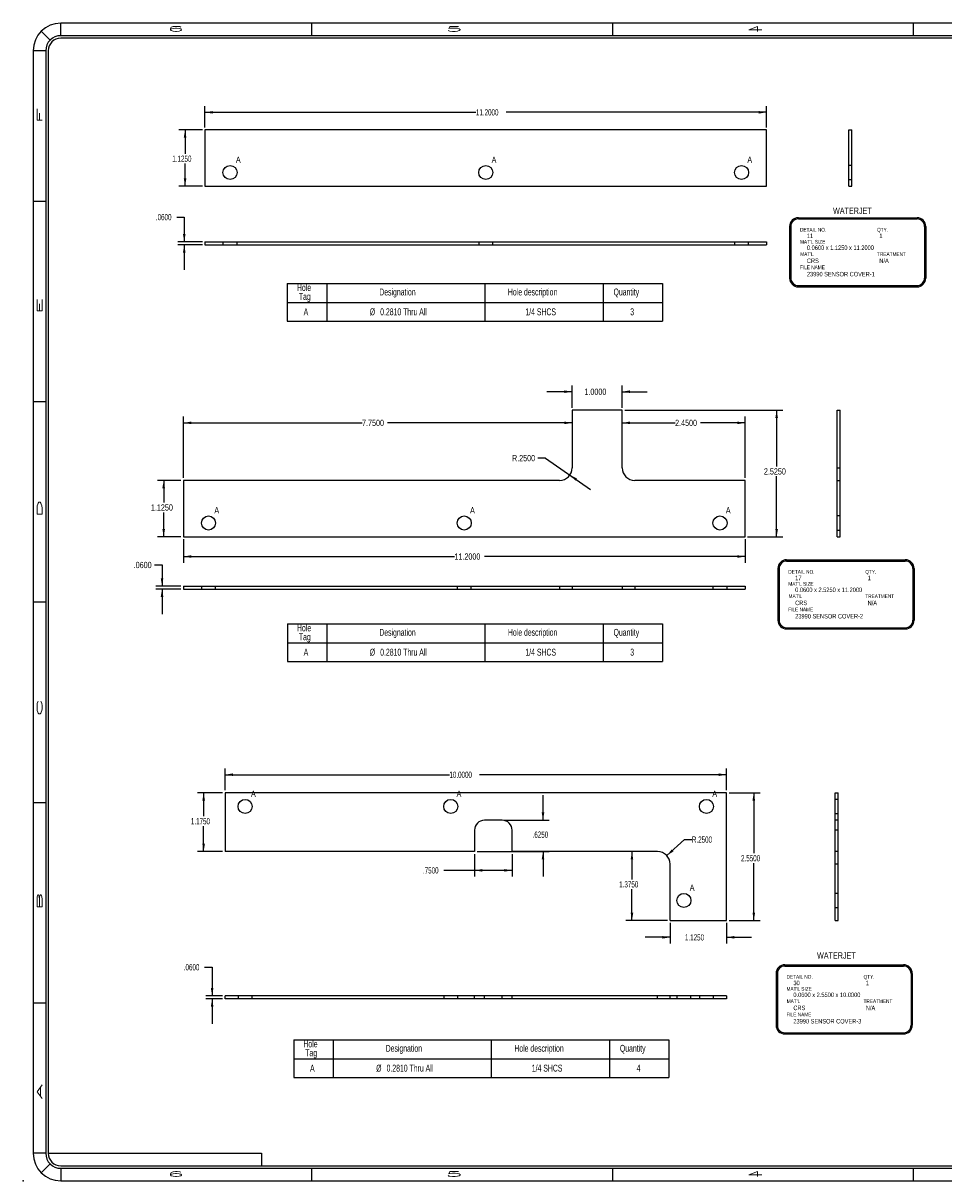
# Model space of a CAD drawing. Header units: inches. Extents: x 220 to 877, y 4 to 174.
# Tile 266 of 656: x 375 to 393, y 38 to 61. Entities that reach past the tile are written whole.
import ezdxf

# ---------------------------------------------------------------- set-up
doc = ezdxf.new("R2010")
doc.units = ezdxf.units.IN
doc.header["$LTSCALE"] = 0.5
doc.header["$MEASUREMENT"] = 0
doc.linetypes.add('HIDDEN', pattern=[0.225, 0.15, -0.075])
for name, color, linetype in [('SID-M-D', 42, 'Continuous'), ('SID-M-H', 4, 'HIDDEN'), ('SID-M-S', 105, 'Continuous')]:
    doc.layers.add(name, color=color, linetype=linetype)
doc.styles.add('R', font='ROMAND.SHX')
doc.styles.add('SLDTEXTSTYLE0', font='TXT', dxfattribs={"width": 0.595745})

# ---------------------------------------------------------------- blocks, each defined once
blk = doc.blocks.new('*U9')
at = {"layer": 'SID-M-D'}
blk.add_point((-34.75, -0.55), dxfattribs=at)
at = {"layer": 'SID-M-S'}
for p, q in [((0, 22.55), (-34, 22.55)), ((-34, 22.3), (-34, 22.55)), ((-29, 22.55), (-29, 22.3)), ((-23, 22.55), (-23, 22.3)), ((-17, 22.55), (-17, 22.3)), ((-34.212, 22.212), (-34.389, 22.389)), ((0, 22.3), (-34, 22.3)), ((0, 22.25), (-34, 22.25)), ((-34.3, 22), (-34.55, 22)), ((-34.55, 22), (-34.55, 0)), ((-34.3, 22), (-34.3, 0)), ((-34.25, 22), (-34.25, 0)), ((-34.55, 19), (-34.3, 19)), ((-34.55, 15), (-34.3, 15)), ((-34.55, 11), (-34.3, 11)), ((-34.55, 7), (-34.3, 7)), ((-34.55, 3), (-34.3, 3)), ((-34.3, 0), (-34.55, 0)), ((-34.212, -0.212), (-34.389, -0.389)), ((-34.25, 0), (-30, 0)), ((-30, 0), (-30, -0.25)), ((-34, -0.25), (0, -0.25)), ((-34, -0.3), (0, -0.3)), ((-34, -0.3), (-34, -0.55)), ((-29, -0.3), (-29, -0.55)), ((-23, -0.3), (-23, -0.55)), ((-17, -0.3), (-17, -0.55)), ((-34, -0.55), (0, -0.55))]:
    blk.add_line(p, q, dxfattribs=at)
for centre, radius, start, end in [((-34, 22), 0.55, 90, 180), ((-34, 22), 0.3, 90, 180), ((-34, 22), 0.25, 90, 180), ((-34, 0), 0.55, 180, 270), ((-34, 0), 0.3, 180, 270), ((-34, 0), 0.25, 180, 270)]:
    blk.add_arc(centre, radius, start, end, dxfattribs=at)
at = {"layer": 'SID-M-D', "style": 'R', "width": 4}
for s, p in [('6', (-31.882, 22.386)), ('5', (-26.327, 22.386)), ('4', (-20.327, 22.386)), ('6', (-31.882, -0.464)), ('5', (-26.327, -0.464)), ('4', (-20.327, -0.464))]:
    blk.add_text(s, height=0.1, dxfattribs=at).set_placement(p)
for s, p in [('F', (-34.374, 20.547)), ('E', (-34.374, 16.743)), ('D', (-34.374, 12.681)), ('C', (-34.374, 8.715)), ('B', (-34.374, 4.846)), ('A', (-34.374, 1.074))]:
    blk.add_text(s, height=0.1, rotation=90, dxfattribs=at).set_placement(p)

msp = doc.modelspace()

# ---------------------------------------------------------------- linework, layer by layer
at = {"layer": 'SID-M-D'}
for p, q in [((378.72714, 58.7716), (378.72714, 59.1976)), ((389.92714, 58.7716), (389.92714, 59.1976)), ((378.72714, 59.0726), (384.13041, 59.0726)), ((389.92714, 59.0726), (384.73076, 59.0726)), ((378.67714, 58.7216), (378.20574, 58.7216)), ((378.33074, 58.7216), (378.33074, 58.24718)), ((378.33074, 57.5966), (378.33074, 58.04875)), ((378.67714, 57.5966), (378.20574, 57.5966)), ((378.16389, 56.98244), (378.31389, 56.98244)), ((378.31389, 56.98244), (378.31389, 56.48831)), ((390.56049, 56.97022), (392.92647, 56.97022)), ((390.56049, 56.94522), (392.92647, 56.94522)), ((390.38549, 56.79522), (390.38549, 55.7647)), ((390.41049, 56.79522), (390.41049, 55.7647)), ((393.07647, 56.79522), (393.07647, 55.7647)), ((393.10147, 56.79522), (393.10147, 55.7647)), ((378.67714, 56.48831), (378.18889, 56.48831)), ((378.67714, 56.42831), (378.18889, 56.42831)), ((378.31389, 56.42831), (378.31389, 55.92831)), ((390.56049, 55.6147), (392.92647, 55.6147)), ((390.56049, 55.5897), (392.92647, 55.5897)), ((386.04754, 53.17784), (386.04754, 53.62293)), ((387.04754, 53.17784), (387.04754, 53.62293)), ((386.04754, 53.49793), (385.54754, 53.49793)), ((387.04754, 53.49793), (387.54754, 53.49793)), ((378.29754, 51.77784), (378.29754, 53.001)), ((387.09754, 53.12784), (390.25246, 53.12784)), ((389.49754, 51.77784), (389.49754, 53.001)), ((390.12746, 53.12784), (390.12746, 52.00776)), ((378.29754, 52.876), (381.8599, 52.876)), ((386.04754, 52.876), (382.36789, 52.876)), ((387.04754, 52.876), (388.10229, 52.876)), ((389.49754, 52.876), (388.61027, 52.876)), ((385.51682, 52.17344), (385.36682, 52.17344)), ((385.51682, 52.17344), (386.41289, 51.54907)), ((390.12746, 50.60284), (390.12746, 51.80932)), ((378.24754, 51.72784), (377.77884, 51.72784)), ((377.90384, 51.72784), (377.90384, 51.28781)), ((377.90384, 50.60284), (377.90384, 51.08937)), ((378.24754, 50.60284), (377.77884, 50.60284)), ((389.54754, 50.60284), (390.25246, 50.60284)), ((378.29754, 50.55284), (378.29754, 50.08414)), ((389.49754, 50.55284), (389.49754, 50.08414)), ((378.29754, 50.20914), (383.70256, 50.20914)), ((389.49754, 50.20914), (384.30291, 50.20914)), ((390.32719, 50.14406), (392.69318, 50.14406)), ((377.72108, 50.04066), (377.87108, 50.04066)), ((377.87108, 50.04066), (377.87108, 49.62032)), ((390.15219, 49.96906), (390.15219, 48.93854)), ((390.17719, 49.96906), (390.17719, 48.93854)), ((390.32719, 50.11906), (392.69318, 50.11906)), ((392.84318, 49.96906), (392.84318, 48.93854)), ((392.86818, 49.96906), (392.86818, 48.93854)), ((378.24754, 49.62032), (377.74608, 49.62032)), ((378.24754, 49.56032), (377.74608, 49.56032)), ((377.87108, 49.56032), (377.87108, 49.06032)), ((390.32719, 48.78854), (392.69318, 48.78854)), ((390.32719, 48.76354), (392.69318, 48.76354)), ((379.12777, 45.5467), (379.12777, 45.98076)), ((389.12777, 45.5467), (389.12777, 45.98076)), ((379.12777, 45.85576), (383.60161, 45.85576)), ((389.12777, 45.85576), (384.20196, 45.85576)), ((379.07777, 45.4967), (378.57575, 45.4967)), ((378.70075, 45.4967), (378.70075, 45.02622)), ((385.46822, 44.9467), (385.46822, 45.4467)), ((389.17777, 45.4967), (389.79682, 45.4967)), ((389.67182, 45.4967), (389.67182, 44.28887)), ((378.70075, 44.3217), (378.70075, 44.82779)), ((384.70277, 44.9467), (385.59322, 44.9467)), ((387.93728, 44.24038), (388.28803, 44.56105)), ((388.28803, 44.56105), (388.43803, 44.56105)), ((379.07777, 44.3217), (378.57575, 44.3217)), ((384.10277, 44.2717), (384.10277, 43.82222)), ((384.15277, 44.3217), (385.59322, 44.3217)), ((384.85277, 44.2717), (384.85277, 43.82222)), ((385.46822, 44.3217), (385.46822, 43.8217)), ((387.24209, 44.3217), (387.24209, 43.76782)), ((384.85277, 43.94722), (383.48992, 43.94722)), ((389.67182, 42.9467), (389.67182, 44.09043)), ((387.24209, 42.9467), (387.24209, 43.56939)), ((387.95277, 42.9467), (387.11709, 42.9467)), ((388.00277, 42.8967), (388.00277, 42.48589)), ((389.12777, 42.8967), (389.12777, 42.48589)), ((389.17777, 42.9467), (389.79682, 42.9467)), ((388.00277, 42.61089), (387.50277, 42.61089)), ((389.12777, 42.61089), (389.62777, 42.61089)), ((390.29142, 42.06258), (392.65741, 42.06258)), ((378.72, 42.01475), (378.87, 42.01475)), ((378.87, 42.01475), (378.87, 41.44148)), ((390.11642, 41.88758), (390.11642, 40.85706)), ((390.14142, 41.88758), (390.14142, 40.85706)), ((390.29142, 42.03758), (392.65741, 42.03758)), ((392.80741, 41.88758), (392.80741, 40.85706)), ((392.83241, 41.88758), (392.83241, 40.85706)), ((379.07777, 41.44148), (378.745, 41.44148)), ((379.07777, 41.38148), (378.745, 41.38148)), ((378.87, 41.38148), (378.87, 40.88148)), ((390.29142, 40.70706), (392.65741, 40.70706)), ((390.29142, 40.68206), (392.65741, 40.68206))]:
    msp.add_line(p, q, dxfattribs=at)
at = {"layer": 'SID-M-D', "color": 0}
for p, q in [((380.36928, 55.65519), (387.84959, 55.65519)), ((380.36928, 55.65519), (380.36928, 54.90519)), ((381.15668, 55.65519), (381.15668, 54.90519)), ((384.30629, 55.65519), (384.30629, 54.90519)), ((386.66849, 55.65519), (386.66849, 54.90519)), ((387.84959, 55.65519), (387.84959, 54.90519)), ((380.36928, 55.28019), (387.84959, 55.28019)), ((380.36928, 54.90519), (387.84959, 54.90519)), ((380.36989, 48.86377), (387.85021, 48.86377)), ((380.36989, 48.86377), (380.36989, 48.11377)), ((381.15729, 48.86377), (381.15729, 48.11377)), ((384.3069, 48.86377), (384.3069, 48.11377)), ((386.6691, 48.86377), (386.6691, 48.11377)), ((387.85021, 48.86377), (387.85021, 48.11377)), ((380.36989, 48.48877), (387.85021, 48.48877)), ((380.36989, 48.11377), (387.85021, 48.11377)), ((380.49713, 40.56382), (387.97745, 40.56382)), ((380.49713, 40.56382), (380.49713, 39.81382)), ((381.28453, 40.56382), (381.28453, 39.81382)), ((384.43414, 40.56382), (384.43414, 39.81382)), ((386.79634, 40.56382), (386.79634, 39.81382)), ((387.97745, 40.56382), (387.97745, 39.81382)), ((380.49713, 40.18882), (387.97745, 40.18882)), ((380.49713, 39.81382), (387.97745, 39.81382))]:
    msp.add_line(p, q, dxfattribs=at)
at = {"layer": 'SID-M-D'}
for centre, radius, start, end in [((390.56049, 56.79522), 0.175, 90, 180), ((390.56049, 56.79522), 0.15, 90, 180), ((392.92647, 56.79522), 0.175, 0, 90), ((392.92647, 56.79522), 0.15, 0, 90), ((390.56049, 55.7647), 0.175, 180, 270), ((390.56049, 55.7647), 0.15, 180, 270), ((392.92647, 55.7647), 0.15, 270, 0), ((392.92647, 55.7647), 0.175, 270, 0), ((390.32719, 49.96906), 0.175, 90, 180), ((392.69318, 49.96906), 0.175, 0, 90), ((390.32719, 49.96906), 0.15, 90, 180), ((392.69318, 49.96906), 0.15, 0, 90), ((390.32719, 48.93854), 0.175, 180, 270), ((390.32719, 48.93854), 0.15, 180, 270), ((392.69318, 48.93854), 0.15, 270, 0), ((392.69318, 48.93854), 0.175, 270, 0), ((390.29142, 41.88758), 0.175, 90, 180), ((392.65741, 41.88758), 0.175, 0, 90), ((390.29142, 41.88758), 0.15, 90, 180), ((392.65741, 41.88758), 0.15, 0, 90), ((390.29142, 40.85706), 0.175, 180, 270), ((390.29142, 40.85706), 0.15, 180, 270), ((392.65741, 40.85706), 0.15, 270, 0), ((392.65741, 40.85706), 0.175, 270, 0)]:
    msp.add_arc(centre, radius, start, end, dxfattribs=at)
for points in [[(378.72714, 59.0726), (378.88314, 59.0466), (378.88314, 59.0986)], [(389.92714, 59.0726), (389.77114, 59.0986), (389.77114, 59.0466)], [(378.33074, 58.7216), (378.30474, 58.5656), (378.35674, 58.5656)], [(378.33074, 57.5966), (378.35674, 57.7526), (378.30474, 57.7526)], [(378.31389, 56.48831), (378.33989, 56.64431), (378.28789, 56.64431)], [(378.31389, 56.42831), (378.28789, 56.27231), (378.33989, 56.27231)], [(386.04754, 53.49793), (385.89154, 53.52393), (385.89154, 53.47193)], [(387.04754, 53.49793), (387.20354, 53.47193), (387.20354, 53.52393)], [(378.29754, 52.876), (378.45354, 52.85), (378.45354, 52.902)], [(386.04754, 52.876), (385.89154, 52.902), (385.89154, 52.85)], [(387.04754, 52.876), (387.20354, 52.85), (387.20354, 52.902)], [(389.49754, 52.876), (389.34154, 52.902), (389.34154, 52.85)], [(390.12746, 53.12784), (390.10146, 52.97184), (390.15346, 52.97184)], [(386.00265, 51.83492), (386.11578, 51.7244), (386.14551, 51.76707)], [(377.90384, 51.72784), (377.87784, 51.57184), (377.92984, 51.57184)], [(377.90384, 50.60284), (377.92984, 50.75884), (377.87784, 50.75884)], [(390.12746, 50.60284), (390.15346, 50.75884), (390.10146, 50.75884)], [(378.29754, 50.20914), (378.45354, 50.18314), (378.45354, 50.23514)], [(389.49754, 50.20914), (389.34154, 50.23514), (389.34154, 50.18314)], [(377.87108, 49.62032), (377.89708, 49.77632), (377.84508, 49.77632)], [(377.87108, 49.56032), (377.84508, 49.40432), (377.89708, 49.40432)], [(379.12777, 45.85576), (379.28377, 45.82976), (379.28377, 45.88176)], [(389.12777, 45.85576), (388.97177, 45.88176), (388.97177, 45.82976)], [(378.70075, 45.4967), (378.67475, 45.3407), (378.72675, 45.3407)], [(389.67182, 45.4967), (389.64582, 45.3407), (389.69782, 45.3407)], [(385.46822, 44.9467), (385.49422, 45.1027), (385.44222, 45.1027)], [(378.70075, 44.3217), (378.72675, 44.4777), (378.67475, 44.4777)], [(387.93728, 44.24038), (388.06996, 44.32646), (388.03487, 44.36483)], [(385.46822, 44.3217), (385.44222, 44.1657), (385.49422, 44.1657)], [(387.24209, 44.3217), (387.21609, 44.1657), (387.26809, 44.1657)], [(384.10277, 43.94722), (384.25877, 43.92122), (384.25877, 43.97322)], [(384.85277, 43.94722), (384.69677, 43.97322), (384.69677, 43.92122)], [(387.24209, 42.9467), (387.26809, 43.1027), (387.21609, 43.1027)], [(389.67182, 42.9467), (389.69782, 43.1027), (389.64582, 43.1027)], [(388.00277, 42.61089), (387.84677, 42.63689), (387.84677, 42.58489)], [(389.12777, 42.61089), (389.28377, 42.58489), (389.28377, 42.63689)], [(378.87, 41.44148), (378.896, 41.59748), (378.844, 41.59748)], [(378.87, 41.38148), (378.844, 41.22548), (378.896, 41.22548)]]:
    msp.add_solid(points, dxfattribs=at)
at = {"layer": 'SID-M-H'}
for p, q in [((391.62495, 58.0121), (391.56495, 58.0121)), ((391.56495, 57.7311), (391.62495, 57.7311)), ((379.08664, 56.48831), (379.08664, 56.42831)), ((379.36764, 56.42831), (379.36764, 56.48831)), ((384.18664, 56.48831), (384.18664, 56.42831)), ((384.46764, 56.42831), (384.46764, 56.48831)), ((389.28664, 56.48831), (389.28664, 56.42831)), ((389.56764, 56.42831), (389.56764, 56.48831)), ((391.33165, 51.97784), (391.39165, 51.97784)), ((391.39165, 51.01834), (391.33165, 51.01834)), ((391.33165, 50.73734), (391.39165, 50.73734)), ((378.65704, 49.62032), (378.65704, 49.56032)), ((378.93804, 49.56032), (378.93804, 49.62032)), ((383.75704, 49.62032), (383.75704, 49.56032)), ((384.03804, 49.56032), (384.03804, 49.62032)), ((385.79754, 49.62032), (385.79754, 49.56032)), ((386.04754, 49.62032), (386.04754, 49.56032)), ((387.04754, 49.62032), (387.04754, 49.56032)), ((387.29754, 49.62032), (387.29754, 49.56032)), ((388.85704, 49.62032), (388.85704, 49.56032)), ((389.13804, 49.56032), (389.13804, 49.62032)), ((391.35588, 45.3622), (391.29588, 45.3622)), ((391.29588, 45.0812), (391.35588, 45.0812)), ((391.35588, 44.9467), (391.29588, 44.9467)), ((391.35588, 44.7467), (391.29588, 44.7467)), ((391.35588, 44.3217), (391.29588, 44.3217)), ((391.35588, 44.0717), (391.29588, 44.0717)), ((391.35588, 43.4872), (391.29588, 43.4872)), ((391.29588, 43.2062), (391.35588, 43.2062)), ((379.38727, 41.44148), (379.38727, 41.38148)), ((379.66827, 41.38148), (379.66827, 41.44148)), ((383.48727, 41.44148), (383.48727, 41.38148)), ((383.76827, 41.38148), (383.76827, 41.44148)), ((388.13727, 41.44148), (388.13727, 41.38148)), ((388.41827, 41.38148), (388.41827, 41.44148)), ((388.58727, 41.44148), (388.58727, 41.38148)), ((388.86827, 41.38148), (388.86827, 41.44148))]:
    msp.add_line(p, q, dxfattribs=at)
at = {"layer": 'SID-M-S'}
for p, q in [((389.92714, 58.7216), (378.72714, 58.7216)), ((378.72714, 58.7216), (378.72714, 57.5966)), ((389.92714, 57.5966), (389.92714, 58.7216)), ((391.56495, 58.7216), (391.62495, 58.7216)), ((391.56495, 57.5966), (391.56495, 58.7216)), ((391.62495, 57.5966), (391.62495, 58.7216)), ((378.72714, 57.5966), (389.92714, 57.5966)), ((391.56495, 57.5966), (391.62495, 57.5966)), ((378.72714, 56.48831), (389.92714, 56.48831)), ((378.72714, 56.48831), (378.72714, 56.42831)), ((378.72714, 56.42831), (389.92714, 56.42831)), ((389.92714, 56.48831), (389.92714, 56.42831)), ((386.04754, 53.12784), (386.04754, 51.97784)), ((387.04754, 53.12784), (386.04754, 53.12784)), ((387.04754, 51.97784), (387.04754, 53.12784)), ((391.33165, 50.60284), (391.33165, 53.12784)), ((391.33165, 53.12784), (391.39165, 53.12784)), ((391.39165, 50.60284), (391.39165, 53.12784)), ((391.33165, 51.97784), (391.39165, 51.97784)), ((385.79754, 51.72784), (378.29754, 51.72784)), ((378.29754, 51.72784), (378.29754, 50.60284)), ((389.49754, 51.72784), (387.29754, 51.72784)), ((389.49754, 50.60284), (389.49754, 51.72784)), ((391.33165, 51.72784), (391.39165, 51.72784)), ((378.29754, 50.60284), (389.49754, 50.60284)), ((391.33165, 50.60284), (391.39165, 50.60284)), ((378.29754, 49.62032), (378.29754, 49.56032)), ((378.29754, 49.62032), (389.49754, 49.62032)), ((378.29754, 49.56032), (389.49754, 49.56032)), ((389.49754, 49.62032), (389.49754, 49.56032)), ((389.12777, 45.4967), (379.12777, 45.4967)), ((379.12777, 45.4967), (379.12777, 44.3217)), ((389.12777, 42.9467), (389.12777, 45.4967)), ((391.29588, 45.4967), (391.35588, 45.4967)), ((391.29588, 42.9467), (391.29588, 45.4967)), ((391.35588, 42.9467), (391.35588, 45.4967)), ((384.65277, 44.9467), (384.30277, 44.9467)), ((384.10277, 44.7467), (384.10277, 44.3217)), ((384.85277, 44.3217), (384.85277, 44.7467)), ((384.10277, 44.3217), (379.12777, 44.3217)), ((387.75277, 44.3217), (384.85277, 44.3217)), ((388.00277, 42.9467), (388.00277, 44.0717)), ((388.00277, 42.9467), (389.12777, 42.9467)), ((391.29588, 42.9467), (391.35588, 42.9467)), ((379.12777, 41.38148), (379.12777, 41.44148)), ((389.12777, 41.44148), (379.12777, 41.44148)), ((389.12777, 41.38148), (379.12777, 41.38148)), ((384.10277, 41.38148), (384.10277, 41.44148)), ((384.30277, 41.38148), (384.30277, 41.44148)), ((384.65277, 41.38148), (384.65277, 41.44148)), ((384.85277, 41.38148), (384.85277, 41.44148)), ((387.75277, 41.38148), (387.75277, 41.44148)), ((388.00277, 41.38148), (388.00277, 41.44148)), ((389.12777, 41.44148), (389.12777, 41.38148))]:
    msp.add_line(p, q, dxfattribs=at)
for centre in [(379.22714, 57.8716), (384.32714, 57.8716), (389.42714, 57.8716), (378.79754, 50.87784), (383.89754, 50.87784), (388.99754, 50.87784), (379.52777, 45.2217), (383.62777, 45.2217), (388.72777, 45.2217), (388.27777, 43.3467)]:
    msp.add_circle(centre, 0.1405, dxfattribs=at)
for centre, radius, start, end in [((385.79754, 51.97784), 0.25, 270, 0), ((387.29754, 51.97784), 0.25, 180, 270), ((384.30277, 44.7467), 0.2, 90, 180), ((384.65277, 44.7467), 0.2, 0, 90), ((387.75277, 44.0717), 0.25, 0, 90)]:
    msp.add_arc(centre, radius, start, end, dxfattribs=at)

# ---------------------------------------------------------------- block references
at = {"layer": 'SID-M-D'}
msp.add_blockref('*U9', (409.85171, 38.30167), dxfattribs=at)

# ---------------------------------------------------------------- texts
at = {"layer": 'SID-M-D', "style": 'SLDTEXTSTYLE0', "width": 0.75}
for s, height, p in [('A', 0.125, (379.34359, 58.06333)), ('A', 0.125, (384.44359, 58.06333)), ('A', 0.125, (389.54359, 58.06333)), ('WATERJET', 0.125, (391.25206, 57.04531)), ('DETAIL NO.', 0.075, (390.59337, 56.69243)), ('11', 0.09, (390.73031, 56.56315)), ('QTY.', 0.075, (392.12961, 56.69243)), ('1', 0.09, (392.17534, 56.56315)), ("MAT'L SIZE", 0.075, (390.59337, 56.45232)), ('0.0600 x 1.1250 x 11.2000', 0.09, (390.73031, 56.32635)), ("MAT'L", 0.075, (390.598, 56.20615)), ('CRS', 0.09, (390.73031, 56.06511)), ('TREATMENT', 0.075, (392.12961, 56.20615)), ('N/A', 0.09, (392.17534, 56.06404)), ('FILE NAME', 0.075, (390.59207, 55.94203)), ('23990 SENSOR COVER-1', 0.09, (390.73031, 55.79901)), ('1.0000', 0.125, (386.29407, 53.43485)), ('7.7500', 0.125, (381.8599, 52.81291)), ('2.4500', 0.125, (388.10229, 52.81291)), ('R.2500', 0.125, (384.84998, 52.11035)), ('2.5250', 0.125, (389.87346, 51.84546)), ('1.1250', 0.125, (377.64984, 51.1255)), ('A', 0.125, (378.91399, 51.06957)), ('A', 0.125, (384.01399, 51.06957)), ('A', 0.125, (389.11399, 51.06957)), ('11.2000', 0.125, (383.70256, 50.14605)), ('.0600', 0.125, (377.30546, 49.97758)), ('DETAIL NO.', 0.075, (390.36007, 49.86627)), ('QTY.', 0.075, (391.89631, 49.86627)), ("MAT'L SIZE", 0.075, (390.36007, 49.62616)), ('17', 0.09, (390.49701, 49.73699)), ('1', 0.09, (391.94204, 49.73699)), ("MAT'L", 0.075, (390.3647, 49.37999)), ('0.0600 x 2.5250 x 11.2000', 0.09, (390.49701, 49.50018)), ('TREATMENT', 0.075, (391.89631, 49.37999)), ('CRS', 0.09, (390.49701, 49.23895)), ('N/A', 0.09, (391.94204, 49.23787)), ('FILE NAME', 0.075, (390.35878, 49.11586)), ('23990 SENSOR COVER-2', 0.09, (390.49701, 48.97285)), ('A', 0.125, (379.64422, 45.41343)), ('A', 0.125, (383.74422, 45.41343)), ('A', 0.125, (388.84422, 45.41343)), ('A', 0.125, (388.39422, 43.53843)), ('WATERJET', 0.125, (390.93307, 42.18517)), ('DETAIL NO.', 0.075, (390.3243, 41.78478)), ('QTY.', 0.075, (391.86054, 41.78478)), ("MAT'L SIZE", 0.075, (390.3243, 41.54467)), ('30', 0.09, (390.46124, 41.6555)), ('1', 0.09, (391.90627, 41.6555)), ("MAT'L", 0.075, (390.32893, 41.29851)), ('0.0600 x 2.5500 x 10.0000', 0.09, (390.46124, 41.4187)), ('TREATMENT', 0.075, (391.86054, 41.29851)), ('CRS', 0.09, (390.46124, 41.15746)), ('N/A', 0.09, (391.90627, 41.15639)), ('FILE NAME', 0.075, (390.32301, 41.03438)), ('23990 SENSOR COVER-3', 0.09, (390.46124, 40.89136))]:
    msp.add_text(s, height=height, dxfattribs=at).set_placement(p)
at = {"layer": 'SID-M-D', "char_height": 0.125, "attachment_point": 1, "style": 'SLDTEXTSTYLE0'}
for s, insert in [('11.2000', (384.13041, 59.13452)), ('1.1250', (378.07674, 58.20988)), ('.0600', (377.74827, 57.04435)), ('10.0000', (383.60161, 45.91768)), ('1.1750', (378.44676, 44.98892)), ('.6250', (385.2604, 44.72213)), ('R.2500', (388.43803, 44.62297)), ('2.5500', (389.41783, 44.25156)), ('.7500', (383.0743, 44.00914)), ('1.3750', (386.9881, 43.73052)), ('1.1250', (388.29922, 42.67281)), ('.0600', (378.30437, 42.07666))]:
    msp.add_mtext(s, dxfattribs=dict(at, insert=insert))
at = {"layer": 'SID-M-D', "color": 0, "attachment_point": 1, "style": 'SLDTEXTSTYLE0'}
for s, insert, char_height in [('Hole', (380.56193, 55.64532), 0.137795), ('Tag', (380.59925, 55.46714), 0.137795), ('Designation', (382.20317, 55.55623), 0.1377953), ('Hole description', (384.76875, 55.55623), 0.1377953), ('Quantity', (386.87456, 55.55623), 0.137795), ('A', (380.69504, 55.16081), 0.1378), ('%%c', (382.01334, 55.16081), 0.137795), ('0.2810 Thru All', (382.22115, 55.16081), 0.1377953), ('1/4 SHCS', (385.11726, 55.16081), 0.137795), ('{3}', (387.20814, 55.16081), 0.137795), ('Hole', (380.56255, 48.8539), 0.137795), ('Designation', (382.20379, 48.76481), 0.1377953), ('Hole description', (384.76936, 48.76481), 0.1377953), ('Quantity', (386.87517, 48.76481), 0.137795), ('Tag', (380.59986, 48.67572), 0.137795), ('A', (380.69565, 48.36939), 0.1378), ('%%c', (382.01395, 48.36939), 0.137795), ('0.2810 Thru All', (382.22176, 48.36939), 0.1377953), ('1/4 SHCS', (385.11787, 48.36939), 0.137795), ('{3}', (387.20875, 48.36939), 0.137795), ('Hole', (380.68978, 40.55395), 0.137795), ('Designation', (382.33102, 40.46486), 0.1377953), ('Hole description', (384.8966, 40.46486), 0.1377953), ('Quantity', (387.00241, 40.46486), 0.137795), ('Tag', (380.7271, 40.37577), 0.137795), ('A', (380.82289, 40.06944), 0.1378), ('%%c', (382.14119, 40.06944), 0.137795), ('0.2810 Thru All', (382.349, 40.06944), 0.1377953), ('1/4 SHCS', (385.24511, 40.06944), 0.137795), ('4', (387.33599, 40.06944), 0.1378)]:
    msp.add_mtext(s, dxfattribs=dict(at, insert=insert, char_height=char_height))

doc.saveas('drawing.dxf')
